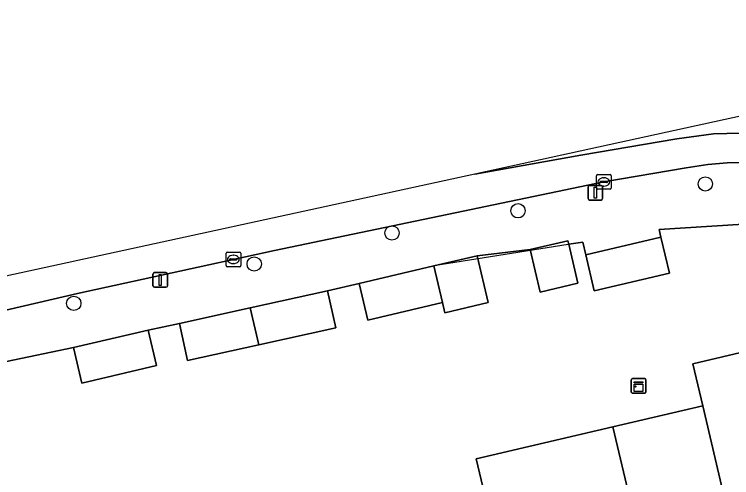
# Model space of a CAD drawing. Extents: x 158455 to 159797, y 387218 to 388672.
# Drawn here: x 159447.82 to 159496.77, y 388635.48 to 388667.13 of the extents above; entities that cross this region are included whole.
import ezdxf

# ---------------------------------------------------------------- set-up
doc = ezdxf.new("R2010")
doc.units = 0
for name, color, linetype in [('IMGEO_Boom', 7, 'Continuous'), ('IMGEO_Erf', 7, 'Continuous'), ('IMGEO_Kast', 7, 'Continuous'), ('IMGEO_Kolk', 7, 'Continuous'), ('IMGEO_Lichtmast', 7, 'Continuous'), ('IMGEO_Muur', 7, 'Continuous'), ('IMGEO_Pand', 7, 'Continuous'), ('IMGEO_Rijbaan_lokaal_gesloten', 7, 'Continuous'), ('IMGEO_Voetpad_open', 7, 'Continuous')]:
    doc.layers.add(name, color=color, linetype=linetype)

msp = doc.modelspace()

# ---------------------------------------------------------------- linework, layer by layer
at = {"layer": 'IMGEO_Boom'}
for centre in [(159494.977, 388655.547), (159482.197, 388653.714), (159473.592, 388652.199), (159464.192, 388650.08), (159451.878, 388647.388)]:
    msp.add_circle(centre, 0.489, dxfattribs=at)
at = {"layer": 'IMGEO_Erf'}
for points in [[(159499.373, 388652.907), (159491.828, 388652.424), (159491.949, 388651.911), (159492.527, 388649.459), (159487.398, 388648.252), (159486.821, 388650.703), (159486.615, 388651.578), (159485.652, 388651.423), (159486.278, 388648.764), (159483.697, 388648.157), (159483.013, 388651.061), (159479.41, 388650.639), (159480.163, 388647.44), (159477.206, 388646.744), (159477.041, 388647.445), (159471.949, 388646.246), (159471.361, 388648.744), (159469.191, 388648.252), (159469.751, 388645.709), (159464.504, 388644.55), (159459.649, 388643.477), (159459.089, 388646.021), (159456.956, 388645.562), (159457.526, 388643.141), (159452.438, 388641.943), (159451.868, 388644.364), (159445.734, 388643.093)], [(159441.844, 388630.853), (159447.923, 388632.304), (159454.032, 388633.762), (159454.568, 388631.485), (159454.834, 388631.548), (159460.88, 388632.972), (159466.894, 388634.388), (159467.581, 388631.468), (159473.69, 388632.906), (159479.738, 388634.33), (159479.91, 388634.371), (159479.347, 388636.759), (159488.665, 388638.954), (159494.798, 388640.398), (159494.125, 388643.257), (159500.209, 388644.69)]]:
    msp.add_lwpolyline(points, dxfattribs=at)
at = {"layer": 'IMGEO_Kast'}
for p, q in [((159489.925, 388641.323), (159489.925, 388642.164)), ((159489.925, 388642.164), (159489.925, 388641.323)), ((159490, 388642.248), (159490.841, 388642.248)), ((159490.841, 388642.248), (159490, 388642.248)), ((159490.925, 388642.173), (159490.925, 388641.332)), ((159490.925, 388641.332), (159490.925, 388642.173)), ((159490.85, 388641.248), (159490.009, 388641.248)), ((159490.009, 388641.248), (159490.85, 388641.248))]:
    msp.add_line(p, q, dxfattribs=at)
for points in [[(159490.12, 388642.038), (159490.72, 388642.038), (159490.72, 388641.953), (159490.12, 388641.953), (159490.12, 388642.038)], [(159490.12, 388641.863), (159490.72, 388641.863), (159490.72, 388641.374), (159490.12, 388641.374), (159490.12, 388641.863)]]:
    msp.add_lwpolyline(points, dxfattribs=at)
msp.add_circle((159490.204, 388641.712), 0.0377, dxfattribs=at)
for centre, start, end in [((159490.003, 388642.17), 92.4484, 184.2845), ((159490.003, 388642.17), 92.4484, 184.2845), ((159490.847, 388642.17), 2.4484, 94.2845), ((159490.847, 388642.17), 2.4484, 94.2845), ((159490.003, 388641.326), 182.4484, 274.2845), ((159490.003, 388641.326), 182.4484, 274.2845), ((159490.847, 388641.326), 272.4484, 4.2845), ((159490.847, 388641.326), 272.4484, 4.2845)]:
    msp.add_arc(centre, 0.0779, start, end, dxfattribs=at)
at = {"layer": 'IMGEO_Kolk'}
for p, q in [((159487.55, 388655.257), (159487.55, 388656.109)), ((159487.625, 388656.183), (159488.477, 388656.183)), ((159488.038, 388655.963), (159488.063, 388655.963)), ((159488.551, 388656.109), (159488.551, 388655.257)), ((159487.809, 388655.677), (159487.809, 388655.689)), ((159488.247, 388655.64), (159487.849, 388655.64)), ((159487.852, 388655.726), (159488.25, 388655.726)), ((159488.061, 388655.403), (159488.036, 388655.403)), ((159488.293, 388655.689), (159488.293, 388655.677)), ((159488.477, 388655.183), (159487.625, 388655.183)), ((159462.342, 388650.891), (159463.194, 388650.891)), ((159462.267, 388649.965), (159462.267, 388650.817)), ((159462.526, 388650.385), (159462.526, 388650.397)), ((159462.569, 388650.434), (159462.967, 388650.434)), ((159462.755, 388650.671), (159462.78, 388650.671)), ((159463.01, 388650.397), (159463.01, 388650.385)), ((159463.268, 388650.817), (159463.268, 388649.965)), ((159462.964, 388650.348), (159462.566, 388650.348)), ((159462.778, 388650.111), (159462.753, 388650.111)), ((159463.194, 388649.891), (159462.342, 388649.891))]:
    msp.add_line(p, q, dxfattribs=at)
for points in [[(159487.55, 388655.257), (159487.55, 388656.109)], [(159487.625, 388656.183), (159488.477, 388656.183)], [(159488.551, 388656.109), (159488.551, 388655.257)], [(159488.477, 388655.183), (159487.625, 388655.183)], [(159462.342, 388650.891), (159463.194, 388650.891)], [(159462.267, 388649.965), (159462.267, 388650.817)], [(159463.268, 388650.817), (159463.268, 388649.965)], [(159463.194, 388649.891), (159462.342, 388649.891)]]:
    msp.add_lwpolyline(points, dxfattribs=at)
for centre, radius, start, end in [((159487.627, 388656.107), 0.0765, 91.552, 178.448), ((159487.627, 388656.107), 0.0765, 91.552, 178.448), ((159488.475, 388656.107), 0.0765, 1.552, 88.448), ((159488.475, 388656.107), 0.0765, 1.552, 88.448), ((159487.849, 388655.686), 0.0403, 85.8775, 175.7526), ((159487.846, 388655.676), 0.0366, 178.938, 274.7102), ((159488.25, 388655.683), 0.043, 264.8664, 352.4533), ((159488.254, 388655.688), 0.0386, 1.7309, 96.639), ((159487.627, 388655.259), 0.0765, 181.552, 268.448), ((159487.627, 388655.259), 0.0765, 181.552, 268.448), ((159488.475, 388655.259), 0.0765, 271.552, 358.448), ((159488.475, 388655.259), 0.0765, 271.552, 358.448), ((159462.344, 388650.815), 0.0765, 91.552, 178.448), ((159462.344, 388650.815), 0.0765, 91.552, 178.448), ((159463.192, 388650.815), 0.0765, 1.552, 88.448), ((159463.192, 388650.815), 0.0765, 1.552, 88.448), ((159462.566, 388650.394), 0.0403, 85.8775, 175.7526), ((159462.563, 388650.384), 0.0366, 178.938, 274.7102), ((159462.967, 388650.391), 0.043, 264.8664, 352.4533), ((159462.971, 388650.396), 0.0386, 1.7309, 96.639), ((159462.344, 388649.967), 0.0765, 181.552, 268.448), ((159462.344, 388649.967), 0.0765, 181.552, 268.448), ((159463.192, 388649.967), 0.0765, 271.552, 358.448), ((159463.192, 388649.967), 0.0765, 271.552, 358.448)]:
    msp.add_arc(centre, radius, start, end, dxfattribs=at)
for centre, major_axis, ratio, start_param, end_param in [((159488.037, 388655.683), (-0.387, 0.002), 0.722429, 4.712389, 7.853982), ((159488.062, 388655.683), (-0.39, 0.002), 0.717154, 1.570796, 4.712389), ((159462.754, 388650.391), (-0.387, 0.002), 0.722429, 4.712389, 7.853982), ((159462.779, 388650.391), (-0.39, 0.002), 0.717154, 1.570796, 4.712389)]:
    msp.add_ellipse(centre, major_axis=major_axis, ratio=ratio, start_param=start_param, end_param=end_param, dxfattribs=at)
at = {"layer": 'IMGEO_Lichtmast'}
for p, q in [((159486.981, 388654.543), (159486.981, 388655.343)), ((159486.981, 388655.343), (159486.981, 388654.543)), ((159487.081, 388655.443), (159487.871, 388655.443)), ((159487.871, 388655.443), (159487.081, 388655.443)), ((159487.971, 388655.343), (159487.971, 388654.543)), ((159487.971, 388654.543), (159487.971, 388655.343)), ((159487.871, 388654.443), (159487.081, 388654.443)), ((159487.081, 388654.443), (159487.871, 388654.443)), ((159457.38, 388649.491), (159458.17, 388649.491)), ((159458.17, 388649.491), (159457.38, 388649.491)), ((159457.28, 388648.591), (159457.28, 388649.391)), ((159457.28, 388649.391), (159457.28, 388648.591)), ((159458.27, 388649.391), (159458.27, 388648.591)), ((159458.27, 388648.591), (159458.27, 388649.391)), ((159458.17, 388648.491), (159457.38, 388648.491)), ((159457.38, 388648.491), (159458.17, 388648.491))]:
    msp.add_line(p, q, dxfattribs=at)
for points in [[(159487.401, 388655.318), (159487.551, 388655.318), (159487.551, 388654.568), (159487.401, 388654.568), (159487.401, 388655.318)], [(159457.7, 388649.366), (159457.85, 388649.366), (159457.85, 388648.616), (159457.7, 388648.616), (159457.7, 388649.366)]]:
    msp.add_lwpolyline(points, dxfattribs=at)
for centre, start, end in [((159487.081, 388655.343), 90, 180), ((159487.081, 388655.343), 90, 180), ((159487.871, 388655.343), 0, 90), ((159487.871, 388655.343), 360, 90), ((159487.081, 388654.543), 180, 270), ((159487.081, 388654.543), 180, 270), ((159487.871, 388654.543), 270, 0), ((159487.871, 388654.543), 270, 0), ((159457.38, 388649.391), 90, 180), ((159457.38, 388649.391), 90, 180), ((159458.17, 388649.391), 0, 90), ((159458.17, 388649.391), 360, 90), ((159457.38, 388648.591), 180, 270), ((159457.38, 388648.591), 180, 270), ((159458.17, 388648.591), 270, 0), ((159458.17, 388648.591), 270, 0)]:
    msp.add_arc(centre, 0.1, start, end, dxfattribs=at)
at = {"layer": 'IMGEO_Muur'}
for points in [[(159491.828, 388652.424), (159499.373, 388652.907)], [(159491.949, 388651.911), (159491.828, 388652.424)], [(159486.615, 388651.578), (159476.453, 388649.943)], [(159486.615, 388651.578), (159486.821, 388650.703)], [(159451.868, 388644.364), (159445.734, 388643.093)]]:
    msp.add_lwpolyline(points, dxfattribs=at)
at = {"layer": 'IMGEO_Pand'}
for points in [[(159487.398, 388648.252), (159492.527, 388649.459), (159491.949, 388651.911), (159486.821, 388650.703)], [(159485.652, 388651.423), (159485.594, 388651.669), (159483.013, 388651.061), (159483.697, 388648.157), (159486.278, 388648.764)], [(159479.41, 388650.639), (159476.453, 388649.943), (159477.041, 388647.445), (159477.206, 388646.744), (159480.163, 388647.44)], [(159476.453, 388649.943), (159471.361, 388648.744), (159471.949, 388646.246), (159477.041, 388647.445)], [(159463.908, 388647.085), (159464.504, 388644.55), (159469.751, 388645.709), (159469.191, 388648.252)], [(159463.908, 388647.085), (159459.089, 388646.021), (159459.649, 388643.477), (159464.504, 388644.55)], [(159456.956, 388645.562), (159451.868, 388644.364), (159452.438, 388641.943), (159457.526, 388643.141)], [(159494.798, 388640.398), (159496.745, 388632.132), (159500.062, 388632.914), (159501.602, 388626.449), (159501.797, 388625.631), (159504.585, 388626.295), (159504.53, 388626.525), (159500.882, 388641.833), (159500.209, 388644.69), (159494.125, 388643.257)], [(159491.16, 388628.38), (159493.537, 388628.939), (159492.993, 388631.248), (159496.745, 388632.132), (159494.798, 388640.398), (159488.665, 388638.954)], [(159488.665, 388638.954), (159479.347, 388636.759), (159479.91, 388634.371), (159479.738, 388634.33), (159481.1, 388628.538), (159487.755, 388630.105), (159488.319, 388627.711), (159491.16, 388628.38)]]:
    msp.add_lwpolyline(points, close=True, dxfattribs=at)
at = {"layer": 'IMGEO_Rijbaan_lokaal_gesloten'}
for points in [[(159515.938, 388660.191), (159516.244, 388660.245), (159529.051, 388662.334), (159531.298, 388662.703), (159531.775, 388662.75), (159532.894, 388662.791), (159534.216, 388662.76), (159533.108, 388667.132), (159517.176, 388664.499), (159479.239, 388656.222)], [(159479.239, 388656.222), (159486.477, 388657.522), (159493.043, 388658.619), (159495.526, 388658.978), (159502.777, 388659.162), (159515.738, 388659.278)]]:
    msp.add_lwpolyline(points, dxfattribs=at)
msp.add_lwpolyline([(159446.176, 388649.008), (159425.366, 388644.157), (159417.149, 388642.218), (159417.672, 388639.993), (159418.927, 388640.292), (159433.741, 388643.789), (159452.126, 388648.055), (159465.566, 388651.007), (159488.051, 388655.683), (159493.678, 388656.65), (159495.151, 388656.876), (159496.459, 388656.977), (159499.182, 388657.063), (159504.693, 388657.026), (159508.059, 388656.807), (159512.386, 388656.454), (159515.463, 388656.2), (159515.738, 388659.278), (159502.777, 388659.162), (159495.526, 388658.978), (159493.043, 388658.619), (159486.477, 388657.522), (159479.239, 388656.222)], close=True, dxfattribs=at)
at = {"layer": 'IMGEO_Voetpad_open'}
for points in [[(159533.961, 388654.682), (159526.819, 388655.263), (159515.463, 388656.2), (159512.386, 388656.454), (159508.059, 388656.807), (159504.693, 388657.026), (159499.182, 388657.063), (159496.459, 388656.977), (159495.151, 388656.876), (159493.678, 388656.65), (159488.051, 388655.683), (159465.566, 388651.007), (159452.126, 388648.055), (159433.741, 388643.789), (159418.927, 388640.292)], [(159451.868, 388644.364), (159456.956, 388645.562), (159459.089, 388646.021), (159463.908, 388647.085), (159469.191, 388648.252), (159471.361, 388648.744), (159476.453, 388649.943), (159479.41, 388650.639), (159483.013, 388651.061), (159485.594, 388651.669), (159485.652, 388651.423), (159486.615, 388651.578), (159486.821, 388650.703), (159491.949, 388651.911), (159491.828, 388652.424), (159499.373, 388652.907)], [(159413.826, 388636.549), (159416.004, 388636.018), (159423.495, 388637.943), (159427.349, 388638.851), (159432.346, 388640.028), (159433.445, 388640.254), (159438.564, 388641.46), (159440.61, 388641.886), (159445.734, 388643.093), (159451.868, 388644.364)]]:
    msp.add_lwpolyline(points, dxfattribs=at)

doc.saveas('drawing.dxf')
